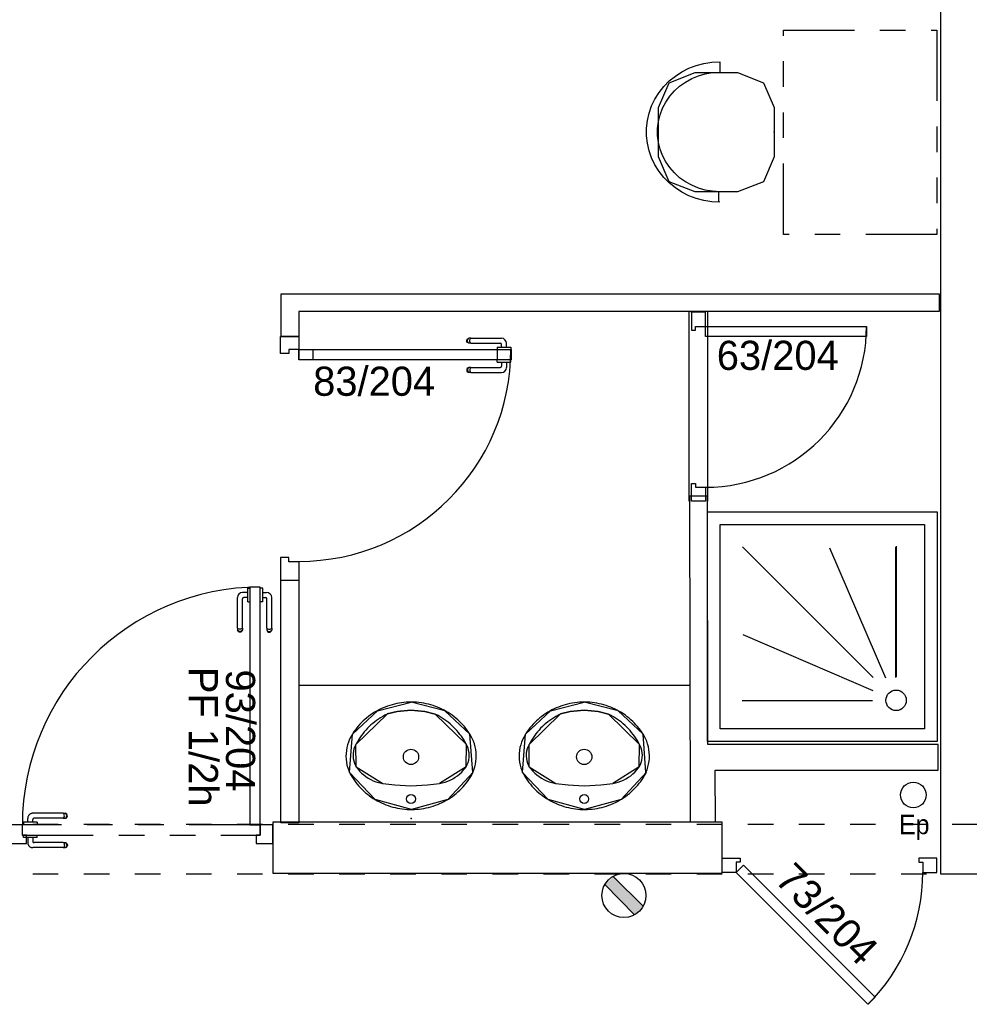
# Model space of a CAD drawing. Header units: millimetres. Extents: x -15 to 127, y -65 to 67.
# Tile 303 of 476: x 36.32 to 40.04, y 29.93 to 33.79. Entities that reach past the tile are written whole.
import ezdxf

# ---------------------------------------------------------------- set-up
doc = ezdxf.new("R2010")
doc.units = ezdxf.units.MM
doc.header["$MEASUREMENT"] = 0
doc.linetypes.add('PC_DASH_1', pattern=[0.638889, 0.277778, -0.083333, 0.055556, -0.083333, 0.055556, -0.083333])
doc.linetypes.add('PC_DASH_2', pattern=[0.125, 0.055556, -0.069444])
doc.layers.add('Cfa', color=1, linetype='Continuous')
doc.layers.add('structure rdc', color=7, linetype='Continuous')
doc.styles.get("Standard").update_dxf_attribs({"font": 'BKANT.TTF'})

# ---------------------------------------------------------------- blocks, each defined once
blk = doc.blocks.new('BDR')
for p, q in [((-0.217, 0.129), (0.124, 0.469)), ((-0.123, 0.033), (0.222, 0.37))]:
    blk.add_line(p, q)
blk.add_circle((0.002, 0.25), 0.251)
blk.add_solid([(-0.219, 0.137), (0.124, 0.469), (-0.123, 0.033), (0.222, 0.37)])
blk = doc.blocks.new('PD_8966')
at = {"layer": 'structure rdc', "color": 0}
for p, q in [((37.2821, -14.7428), (37.282, -14.7428)), ((37.2919, -14.7428), (37.2821, -14.7428)), ((37.292, -14.7428), (37.2919, -14.7428)), ((37.292, -14.7445), (37.292, -14.7428)), ((37.292, -14.7492), (37.292, -14.7445)), ((37.292, -14.7564), (37.292, -14.7492)), ((37.292, -14.7652), (37.292, -14.7564)), ((37.292, -14.76), (37.3072, -14.76)), ((37.292, -14.7746), (37.292, -14.7652)), ((37.2821, -14.7969), (37.282, -14.7969)), ((37.2919, -14.7969), (37.2821, -14.7969)), ((37.292, -14.7969), (37.2919, -14.7969)), ((37.292, -14.7834), (37.292, -14.7746)), ((37.292, -14.7797), (37.3025, -14.7797)), ((37.292, -14.7906), (37.292, -14.7834)), ((37.292, -14.7953), (37.292, -14.7906)), ((37.292, -14.7969), (37.292, -14.7953)), ((37.3075, -14.899), (37.3075, -14.7847)), ((37.3272, -14.899), (37.3272, -14.78)), ((37.3075, -14.899), (37.3075, -14.9052)), ((37.3075, -14.9052), (37.3075, -14.9074)), ((37.3075, -14.9074), (37.3087, -14.9106)), ((37.3087, -14.9007), (37.3109, -14.9021)), ((37.3087, -14.9081), (37.3109, -14.9105)), ((37.3087, -14.9106), (37.3109, -14.9133)), ((37.3109, -14.9021), (37.3139, -14.903)), ((37.3109, -14.9105), (37.3139, -14.9121)), ((37.3109, -14.9133), (37.3139, -14.915)), ((37.3139, -14.903), (37.3173, -14.9033)), ((37.3139, -14.9121), (37.3173, -14.9126)), ((37.3139, -14.915), (37.3173, -14.9156)), ((37.3173, -14.9033), (37.3208, -14.903)), ((37.3173, -14.9126), (37.3208, -14.9121)), ((37.3173, -14.9156), (37.3208, -14.915)), ((37.3208, -14.903), (37.3238, -14.9021)), ((37.3208, -14.9121), (37.3238, -14.9105)), ((37.3208, -14.915), (37.3238, -14.9133)), ((37.3238, -14.9021), (37.326, -14.9007)), ((37.3238, -14.9105), (37.326, -14.9081)), ((37.3238, -14.9133), (37.326, -14.9106)), ((37.326, -14.9106), (37.3272, -14.9074)), ((37.3272, -14.899), (37.3272, -14.9052)), ((37.3272, -14.9052), (37.3272, -14.9074))]:
    blk.add_line(p, q, dxfattribs=at)
for centre, radius in [((37.3072, -14.78), 0.02), ((37.3025, -14.7847), 0.00501)]:
    blk.add_arc(centre, radius, 0, 90, dxfattribs=at)
blk = doc.blocks.new('PD_8967')
at = {"layer": 'structure rdc', "color": 0}
for p, q in [((37.2329, -14.76), (37.2126, -14.76)), ((37.2329, -14.7445), (37.2329, -14.7428)), ((37.2329, -14.7428), (37.233, -14.7428)), ((37.2329, -14.7492), (37.2329, -14.7445)), ((37.2329, -14.7564), (37.2329, -14.7492)), ((37.2329, -14.7652), (37.2329, -14.7564)), ((37.2329, -14.7746), (37.2329, -14.7652)), ((37.233, -14.7428), (37.2428, -14.7428)), ((37.2428, -14.7428), (37.2429, -14.7428)), ((37.1926, -14.899), (37.1926, -14.78)), ((37.2123, -14.899), (37.2123, -14.7847)), ((37.2329, -14.7797), (37.2173, -14.7797)), ((37.2329, -14.7834), (37.2329, -14.7746)), ((37.2329, -14.7906), (37.2329, -14.7834)), ((37.2329, -14.7953), (37.2329, -14.7906)), ((37.2329, -14.7969), (37.2329, -14.7953)), ((37.2329, -14.7969), (37.233, -14.7969)), ((37.233, -14.7969), (37.2428, -14.7969)), ((37.2428, -14.7969), (37.2429, -14.7969)), ((37.1926, -14.899), (37.1926, -14.9052)), ((37.1926, -14.9052), (37.1926, -14.9074)), ((37.1937, -14.9106), (37.1926, -14.9074)), ((37.196, -14.9021), (37.1937, -14.9007)), ((37.196, -14.9105), (37.1937, -14.9081)), ((37.196, -14.9133), (37.1937, -14.9106)), ((37.199, -14.903), (37.196, -14.9021)), ((37.199, -14.9121), (37.196, -14.9105)), ((37.199, -14.915), (37.196, -14.9133)), ((37.2024, -14.9033), (37.199, -14.903)), ((37.2024, -14.9126), (37.199, -14.9121)), ((37.2024, -14.9156), (37.199, -14.915)), ((37.2058, -14.903), (37.2024, -14.9033)), ((37.2058, -14.9121), (37.2024, -14.9126)), ((37.2058, -14.915), (37.2024, -14.9156)), ((37.2089, -14.9021), (37.2058, -14.903)), ((37.2089, -14.9105), (37.2058, -14.9121)), ((37.2089, -14.9133), (37.2058, -14.915)), ((37.2111, -14.9007), (37.2089, -14.9021)), ((37.2111, -14.9081), (37.2089, -14.9105)), ((37.2111, -14.9106), (37.2089, -14.9133)), ((37.2123, -14.9074), (37.2111, -14.9106)), ((37.2123, -14.899), (37.2123, -14.9052)), ((37.2123, -14.9052), (37.2123, -14.9074))]:
    blk.add_line(p, q, dxfattribs=at)
for centre, radius in [((37.2126, -14.78), 0.02), ((37.2173, -14.7847), 0.00501)]:
    blk.add_arc(centre, radius, 90, 180, dxfattribs=at)
blk = doc.blocks.new('PD_8965')
at = {"layer": 'structure rdc'}
for name in ['PD_8967', 'PD_8966']:
    blk.add_blockref(name, (0, 0), dxfattribs=at)
blk = doc.blocks.new('PD_8970')
at = {"layer": 'structure rdc', "color": 0, "linetype": 'PC_DASH_1'}
for p, q in [((36.3717, -15.6597), (36.3717, -15.6445)), ((36.3914, -15.6597), (36.3914, -15.6492)), ((36.5107, -15.6245), (36.3917, -15.6245)), ((36.5107, -15.6442), (36.3964, -15.6442)), ((36.5107, -15.6245), (36.5169, -15.6245)), ((36.5107, -15.6442), (36.5169, -15.6442)), ((36.5138, -15.6279), (36.5124, -15.6257)), ((36.5124, -15.643), (36.5138, -15.6408)), ((36.5147, -15.6309), (36.5138, -15.6279)), ((36.5138, -15.6408), (36.5147, -15.6378)), ((36.515, -15.6343), (36.5147, -15.6309)), ((36.5147, -15.6378), (36.515, -15.6343)), ((36.5169, -15.6245), (36.5191, -15.6245)), ((36.5169, -15.6442), (36.5191, -15.6442)), ((36.5223, -15.6257), (36.5191, -15.6245)), ((36.5191, -15.6442), (36.5223, -15.643)), ((36.5222, -15.6279), (36.5198, -15.6257)), ((36.5198, -15.643), (36.5222, -15.6408)), ((36.5238, -15.6309), (36.5222, -15.6279)), ((36.5222, -15.6408), (36.5238, -15.6378)), ((36.525, -15.6279), (36.5223, -15.6257)), ((36.5223, -15.643), (36.525, -15.6408)), ((36.5243, -15.6343), (36.5238, -15.6309)), ((36.5238, -15.6378), (36.5243, -15.6343)), ((36.5267, -15.6309), (36.525, -15.6279)), ((36.525, -15.6408), (36.5267, -15.6378)), ((36.5273, -15.6343), (36.5267, -15.6309)), ((36.5267, -15.6378), (36.5273, -15.6343)), ((36.3562, -15.6597), (36.3545, -15.6597)), ((36.3545, -15.6597), (36.3545, -15.6598)), ((36.3545, -15.6598), (36.3545, -15.6696)), ((36.3545, -15.6696), (36.3545, -15.6697)), ((36.3609, -15.6597), (36.3562, -15.6597)), ((36.3681, -15.6597), (36.3609, -15.6597)), ((36.3769, -15.6597), (36.3681, -15.6597)), ((36.3863, -15.6597), (36.3769, -15.6597)), ((36.3951, -15.6597), (36.3863, -15.6597)), ((36.4023, -15.6597), (36.3951, -15.6597)), ((36.407, -15.6597), (36.4023, -15.6597)), ((36.4086, -15.6597), (36.407, -15.6597)), ((36.4086, -15.6597), (36.4086, -15.6598)), ((36.4086, -15.6598), (36.4086, -15.6696)), ((36.4086, -15.6696), (36.4086, -15.6697))]:
    blk.add_line(p, q, dxfattribs=at)
for centre, radius in [((36.3917, -15.6445), 0.02), ((36.3964, -15.6492), 0.00501)]:
    blk.add_arc(centre, radius, 90, 180, dxfattribs=at)
blk = doc.blocks.new('PD_8971')
at = {"layer": 'structure rdc', "color": 0, "linetype": 'PC_DASH_1'}
for p, q in [((36.3545, -15.7089), (36.3545, -15.7088)), ((36.3545, -15.7187), (36.3545, -15.7089)), ((36.3545, -15.7188), (36.3545, -15.7187)), ((36.3562, -15.7188), (36.3545, -15.7188)), ((36.3609, -15.7188), (36.3562, -15.7188)), ((36.3681, -15.7188), (36.3609, -15.7188)), ((36.3769, -15.7188), (36.3681, -15.7188)), ((36.3717, -15.7188), (36.3717, -15.7391)), ((36.3863, -15.7188), (36.3769, -15.7188)), ((36.3951, -15.7188), (36.3863, -15.7188)), ((36.3914, -15.7188), (36.3914, -15.7344)), ((36.4023, -15.7188), (36.3951, -15.7188)), ((36.407, -15.7188), (36.4023, -15.7188)), ((36.4086, -15.7188), (36.407, -15.7188)), ((36.4086, -15.7089), (36.4086, -15.7088)), ((36.4086, -15.7187), (36.4086, -15.7089)), ((36.4086, -15.7188), (36.4086, -15.7187)), ((36.5107, -15.7591), (36.3917, -15.7591)), ((36.5107, -15.7394), (36.3964, -15.7394)), ((36.5107, -15.7394), (36.5169, -15.7394)), ((36.5107, -15.7591), (36.5169, -15.7591)), ((36.5124, -15.7406), (36.5138, -15.7428)), ((36.5138, -15.7557), (36.5124, -15.7579)), ((36.5138, -15.7428), (36.5147, -15.7458)), ((36.5147, -15.7527), (36.5138, -15.7557)), ((36.5147, -15.7458), (36.515, -15.7493)), ((36.515, -15.7493), (36.5147, -15.7527)), ((36.5169, -15.7394), (36.5191, -15.7394)), ((36.5169, -15.7591), (36.5191, -15.7591)), ((36.5191, -15.7394), (36.5223, -15.7406)), ((36.5223, -15.7579), (36.5191, -15.7591)), ((36.5198, -15.7406), (36.5222, -15.7428)), ((36.5222, -15.7557), (36.5198, -15.7579)), ((36.5222, -15.7428), (36.5238, -15.7458)), ((36.5238, -15.7527), (36.5222, -15.7557)), ((36.5223, -15.7406), (36.525, -15.7428)), ((36.525, -15.7557), (36.5223, -15.7579)), ((36.5238, -15.7458), (36.5243, -15.7493)), ((36.5243, -15.7493), (36.5238, -15.7527)), ((36.525, -15.7428), (36.5267, -15.7458)), ((36.5267, -15.7527), (36.525, -15.7557)), ((36.5267, -15.7458), (36.5273, -15.7493)), ((36.5273, -15.7493), (36.5267, -15.7527))]:
    blk.add_line(p, q, dxfattribs=at)
for centre, radius in [((36.3917, -15.7391), 0.02), ((36.3964, -15.7344), 0.00501)]:
    blk.add_arc(centre, radius, 180, 270, dxfattribs=at)
blk = doc.blocks.new('PD_8969')
at = {"layer": 'structure rdc'}
for name in ['PD_8970', 'PD_8971']:
    blk.add_blockref(name, (0, 0), dxfattribs=at)
blk = doc.blocks.new('PD_8968')
at = {"layer": 'structure rdc', "color": 0, "linetype": 'PC_DASH_1'}
blk.add_lwpolyline([(36.3505, -15.6697), (36.3505, -15.7098), (37.2818, -15.7098), (37.2818, -15.6697), (36.3505, -15.6697)], dxfattribs=at)
at = {"layer": 'structure rdc'}
blk.add_blockref('PD_8969', (0, 0), dxfattribs=at)
blk = doc.blocks.new('PD_9088')
at = {"layer": 'structure rdc', "color": 0}
for points in [[(38.551, -15.1891), (38.5416, -15.1893), (38.5322, -15.1898), (38.5228, -15.1906), (38.5134, -15.1917), (38.5041, -15.1932), (38.4948, -15.1949), (38.4856, -15.197), (38.4765, -15.1994), (38.4675, -15.2021), (38.4586, -15.2051), (38.4498, -15.2083), (38.4411, -15.2119), (38.4326, -15.2158), (38.4242, -15.22), (38.416, -15.2244), (38.4079, -15.2291), (38.4, -15.2341), (38.3923, -15.2394), (38.3847, -15.2449), (38.3774, -15.2506), (38.3703, -15.2566), (38.3634, -15.2629), (38.3568, -15.2693), (38.3504, -15.276), (38.3442, -15.2829), (38.3383, -15.29), (38.3326, -15.2973), (38.3272, -15.3048), (38.3221, -15.3125), (38.3208, -15.3145), (38.315, -15.3245), (38.3099, -15.3348), (38.3056, -15.3455), (38.302, -15.3564), (38.2992, -15.3675), (38.2973, -15.3787), (38.2962, -15.3901), (38.2959, -15.4015), (38.2964, -15.413), (38.2977, -15.4243), (38.2999, -15.4356), (38.3028, -15.4466), (38.3066, -15.4575), (38.3096, -15.4648), (38.314, -15.4729), (38.3186, -15.4808), (38.3236, -15.4886), (38.3288, -15.4962), (38.3343, -15.5036), (38.34, -15.5109), (38.346, -15.5179), (38.3523, -15.5248), (38.3588, -15.5314), (38.3655, -15.5378), (38.3725, -15.5439), (38.3797, -15.5499), (38.3871, -15.5555), (38.3947, -15.561), (38.4025, -15.5661), (38.4104, -15.5711), (38.4186, -15.5757), (38.4269, -15.58), (38.4353, -15.5841), (38.4439, -15.5879), (38.4526, -15.5914), (38.4615, -15.5946), (38.4704, -15.5975), (38.4795, -15.6001), (38.4886, -15.6024), (38.4978, -15.6043), (38.5071, -15.606), (38.5165, -15.6073), (38.5259, -15.6084), (38.5353, -15.6091), (38.5447, -15.6095), (38.5542, -15.6096), (38.5636, -15.6093), (38.573, -15.6088), (38.5824, -15.6079), (38.5918, -15.6067), (38.6011, -15.6052), (38.6103, -15.6033), (38.6195, -15.6012), (38.6286, -15.5988), (38.6376, -15.596), (38.6465, -15.593), (38.6553, -15.5896), (38.664, -15.586), (38.6725, -15.582), (38.6809, -15.5778), (38.6891, -15.5733), (38.6971, -15.5686), (38.705, -15.5635), (38.7127, -15.5582), (38.7202, -15.5527), (38.7275, -15.5468), (38.7346, -15.5408), (38.7414, -15.5345), (38.748, -15.528), (38.7544, -15.5213), (38.7605, -15.5143), (38.7664, -15.5072), (38.772, -15.4998), (38.7774, -15.4923), (38.7824, -15.4846), (38.7872, -15.4767), (38.7917, -15.4687), (38.7943, -15.4639), (38.7924, -15.4648), (38.7967, -15.4541), (38.8002, -15.4432), (38.8029, -15.4321), (38.8048, -15.4208), (38.8059, -15.4094), (38.8062, -15.398), (38.8056, -15.3866), (38.8042, -15.3752), (38.802, -15.364), (38.799, -15.3529), (38.7952, -15.3421), (38.7906, -15.3316), (38.7853, -15.3214), (38.7813, -15.3145), (38.7762, -15.3068), (38.7709, -15.2993), (38.7653, -15.292), (38.7594, -15.2848), (38.7533, -15.2778), (38.747, -15.2711), (38.7404, -15.2646), (38.7336, -15.2583), (38.7265, -15.2522), (38.7193, -15.2464), (38.7118, -15.2408), (38.7041, -15.2355), (38.6963, -15.2304), (38.6882, -15.2256), (38.68, -15.2211), (38.6717, -15.2169), (38.6632, -15.2129), (38.6545, -15.2093), (38.6458, -15.2059), (38.6369, -15.2028), (38.6279, -15.2001), (38.6188, -15.1976), (38.6097, -15.1954), (38.6004, -15.1936), (38.5911, -15.1921), (38.5818, -15.1908), (38.5724, -15.1899), (38.563, -15.1894), (38.5535, -15.1891), (38.551, -15.1891)], [(38.3208, -15.3145), (38.419, -15.2228), (38.551, -15.1891)], [(38.7812, -15.3145), (38.6831, -15.2228), (38.551, -15.1891)], [(38.3096, -15.4648), (38.3208, -15.3145)], [(38.7924, -15.4648), (38.7813, -15.3145)], [(38.7943, -15.4639), (38.6947, -15.57), (38.5522, -15.6096), (38.4096, -15.5706), (38.3096, -15.4648)]]:
    blk.add_lwpolyline(points, dxfattribs=at)
blk = doc.blocks.new('PD_9089')
at = {"layer": 'structure rdc', "color": 0}
for points in [[(38.7673, -15.355), (38.7629, -15.3468), (38.7581, -15.3387), (38.7531, -15.3308), (38.7478, -15.323), (38.7422, -15.3154), (38.7364, -15.3081), (38.7303, -15.3009), (38.7239, -15.2939), (38.7173, -15.2872), (38.7104, -15.2807), (38.7033, -15.2744), (38.696, -15.2683), (38.6885, -15.2625), (38.6808, -15.257), (38.6729, -15.2517), (38.6648, -15.2467), (38.6565, -15.242), (38.648, -15.2376), (38.6454, -15.2363), (38.6053, -15.226), (38.5506, -15.221), (38.496, -15.2262), (38.4575, -15.2354), (38.4566, -15.2363), (38.4481, -15.2407), (38.4398, -15.2453), (38.4316, -15.2502), (38.4236, -15.2554), (38.4158, -15.2608), (38.4083, -15.2666), (38.4009, -15.2725), (38.3937, -15.2787), (38.3868, -15.2852), (38.3801, -15.2918), (38.3737, -15.2987), (38.3675, -15.3059), (38.3616, -15.3132), (38.3559, -15.3207), (38.3505, -15.3284), (38.3454, -15.3363), (38.3406, -15.3443), (38.3361, -15.3525), (38.3347, -15.355), (38.3306, -15.3635), (38.3273, -15.3724), (38.3251, -15.3816), (38.3238, -15.391), (38.3236, -15.4004), (38.3244, -15.4098), (38.3262, -15.419), (38.329, -15.4281), (38.3327, -15.4368), (38.3357, -15.4423), (38.3422, -15.451), (38.3494, -15.4592), (38.3571, -15.467), (38.3654, -15.4742), (38.3741, -15.4808), (38.3834, -15.4869), (38.393, -15.4922), (38.403, -15.497), (38.4134, -15.501), (38.4239, -15.5043), (38.4347, -15.507), (38.4399, -15.5079), (38.4875, -15.5131), (38.5506, -15.5169), (38.6154, -15.5128), (38.6622, -15.5079), (38.6731, -15.5057), (38.6838, -15.5027), (38.6942, -15.4989), (38.7044, -15.4945), (38.7142, -15.4895), (38.7236, -15.4837), (38.7326, -15.4774), (38.7411, -15.4704), (38.7491, -15.4629), (38.7566, -15.4549), (38.7634, -15.4464), (38.7664, -15.4423), (38.7707, -15.4338), (38.7742, -15.425), (38.7766, -15.4159), (38.7781, -15.4066), (38.7785, -15.3971), (38.7779, -15.3877), (38.7763, -15.3784), (38.7737, -15.3693), (38.7701, -15.3606), (38.7673, -15.355)], [(38.4575, -15.2354), (38.496, -15.2262), (38.5506, -15.221), (38.6053, -15.226), (38.6454, -15.2363)], [(38.3347, -15.355), (38.4566, -15.2363)], [(38.7673, -15.355), (38.6454, -15.2363)], [(38.3357, -15.4423), (38.3347, -15.355)], [(38.7664, -15.4423), (38.7673, -15.355)], [(38.3357, -15.4423), (38.4399, -15.5079)], [(38.7664, -15.4423), (38.6622, -15.5079)], [(38.4399, -15.5079), (38.4875, -15.5131), (38.5506, -15.5169), (38.6154, -15.5128), (38.6622, -15.5079)]]:
    blk.add_lwpolyline(points, dxfattribs=at)
blk = doc.blocks.new('PD_9087')
at = {"layer": 'structure rdc', "color": 0}
for points in [[(38.4575, -15.2354), (38.496, -15.2262), (38.5506, -15.221), (38.6053, -15.226), (38.6454, -15.2363)], [(38.3347, -15.355), (38.4566, -15.2363)], [(38.7673, -15.355), (38.6454, -15.2363)], [(38.3357, -15.4423), (38.3347, -15.355)], [(38.7664, -15.4423), (38.7673, -15.355)], [(38.3357, -15.4423), (38.4399, -15.5079)], [(38.7664, -15.4423), (38.6622, -15.5079)], [(38.4399, -15.5079), (38.4875, -15.5131), (38.5506, -15.5169), (38.6154, -15.5128), (38.6622, -15.5079)]]:
    blk.add_lwpolyline(points, dxfattribs=at)
for centre, radius in [((38.5505, -15.4037), 0.03), ((38.5505, -15.5685), 0.0175)]:
    blk.add_circle(centre, radius, dxfattribs=at)
at = {"layer": 'structure rdc'}
for name in ['PD_9088', 'PD_9089']:
    blk.add_blockref(name, (0, 0), dxfattribs=at)
blk = doc.blocks.new('PD_9091')
at = {"layer": 'structure rdc', "color": 0}
for points in [[(37.8729, -15.1891), (37.8635, -15.1893), (37.8541, -15.1898), (37.8447, -15.1906), (37.8353, -15.1917), (37.826, -15.1932), (37.8167, -15.1949), (37.8075, -15.197), (37.7984, -15.1994), (37.7894, -15.2021), (37.7805, -15.2051), (37.7717, -15.2083), (37.763, -15.2119), (37.7545, -15.2158), (37.7461, -15.22), (37.7379, -15.2244), (37.7298, -15.2291), (37.7219, -15.2341), (37.7142, -15.2394), (37.7066, -15.2449), (37.6993, -15.2506), (37.6922, -15.2566), (37.6853, -15.2629), (37.6787, -15.2693), (37.6723, -15.276), (37.6661, -15.2829), (37.6602, -15.29), (37.6545, -15.2973), (37.6491, -15.3048), (37.644, -15.3125), (37.6427, -15.3145), (37.6369, -15.3245), (37.6318, -15.3348), (37.6274, -15.3455), (37.6239, -15.3564), (37.6211, -15.3675), (37.6192, -15.3787), (37.6181, -15.3901), (37.6178, -15.4015), (37.6183, -15.413), (37.6196, -15.4243), (37.6218, -15.4356), (37.6247, -15.4466), (37.6285, -15.4575), (37.6315, -15.4648), (37.6359, -15.4729), (37.6405, -15.4808), (37.6455, -15.4886), (37.6507, -15.4962), (37.6562, -15.5036), (37.6619, -15.5109), (37.6679, -15.5179), (37.6742, -15.5248), (37.6807, -15.5314), (37.6874, -15.5378), (37.6944, -15.5439), (37.7016, -15.5499), (37.709, -15.5555), (37.7166, -15.561), (37.7243, -15.5661), (37.7323, -15.5711), (37.7404, -15.5757), (37.7487, -15.58), (37.7572, -15.5841), (37.7658, -15.5879), (37.7745, -15.5914), (37.7834, -15.5946), (37.7923, -15.5975), (37.8014, -15.6001), (37.8105, -15.6024), (37.8197, -15.6043), (37.829, -15.606), (37.8384, -15.6073), (37.8478, -15.6084), (37.8572, -15.6091), (37.8666, -15.6095), (37.876, -15.6096), (37.8855, -15.6093), (37.8949, -15.6088), (37.9043, -15.6079), (37.9137, -15.6067), (37.923, -15.6052), (37.9322, -15.6033), (37.9414, -15.6012), (37.9505, -15.5988), (37.9595, -15.596), (37.9684, -15.593), (37.9772, -15.5896), (37.9859, -15.586), (37.9944, -15.582), (38.0028, -15.5778), (38.011, -15.5733), (38.019, -15.5686), (38.0269, -15.5635), (38.0346, -15.5582), (38.0421, -15.5527), (38.0494, -15.5468), (38.0564, -15.5408), (38.0633, -15.5345), (38.0699, -15.528), (38.0763, -15.5213), (38.0824, -15.5143), (38.0883, -15.5072), (38.0939, -15.4998), (38.0993, -15.4923), (38.1043, -15.4846), (38.1091, -15.4767), (38.1136, -15.4687), (38.1162, -15.4639), (38.1143, -15.4648), (38.1186, -15.4541), (38.1221, -15.4432), (38.1248, -15.4321), (38.1267, -15.4208), (38.1278, -15.4094), (38.1281, -15.398), (38.1275, -15.3866), (38.1261, -15.3752), (38.1239, -15.364), (38.1209, -15.3529), (38.1171, -15.3421), (38.1125, -15.3316), (38.1072, -15.3214), (38.1031, -15.3145), (38.0981, -15.3068), (38.0928, -15.2993), (38.0872, -15.292), (38.0813, -15.2848), (38.0752, -15.2778), (38.0689, -15.2711), (38.0623, -15.2646), (38.0555, -15.2583), (38.0484, -15.2522), (38.0412, -15.2464), (38.0337, -15.2408), (38.026, -15.2355), (38.0182, -15.2304), (38.0101, -15.2256), (38.0019, -15.2211), (37.9936, -15.2169), (37.9851, -15.2129), (37.9764, -15.2093), (37.9677, -15.2059), (37.9588, -15.2028), (37.9498, -15.2001), (37.9407, -15.1976), (37.9316, -15.1954), (37.9223, -15.1936), (37.913, -15.1921), (37.9037, -15.1908), (37.8943, -15.1899), (37.8849, -15.1894), (37.8754, -15.1891), (37.8729, -15.1891)], [(37.6427, -15.3145), (37.7409, -15.2228), (37.8729, -15.1891)], [(38.1031, -15.3145), (38.005, -15.2228), (37.8729, -15.1891)], [(37.6315, -15.4648), (37.6427, -15.3145)], [(38.1143, -15.4648), (38.1031, -15.3145)], [(38.1162, -15.4639), (38.0166, -15.57), (37.8741, -15.6096), (37.7315, -15.5706), (37.6315, -15.4648)]]:
    blk.add_lwpolyline(points, dxfattribs=at)
blk = doc.blocks.new('PD_9092')
at = {"layer": 'structure rdc', "color": 0}
for points in [[(38.0892, -15.355), (38.0848, -15.3468), (38.08, -15.3387), (38.075, -15.3308), (38.0697, -15.323), (38.0641, -15.3154), (38.0583, -15.3081), (38.0522, -15.3009), (38.0458, -15.2939), (38.0392, -15.2872), (38.0323, -15.2807), (38.0252, -15.2744), (38.0179, -15.2683), (38.0104, -15.2625), (38.0027, -15.257), (37.9948, -15.2517), (37.9867, -15.2467), (37.9784, -15.242), (37.9699, -15.2376), (37.9673, -15.2363), (37.9272, -15.226), (37.8724, -15.221), (37.8179, -15.2262), (37.7794, -15.2354), (37.7785, -15.2363), (37.77, -15.2407), (37.7617, -15.2453), (37.7535, -15.2502), (37.7455, -15.2554), (37.7377, -15.2608), (37.7302, -15.2666), (37.7228, -15.2725), (37.7156, -15.2787), (37.7087, -15.2852), (37.702, -15.2918), (37.6956, -15.2987), (37.6894, -15.3059), (37.6835, -15.3132), (37.6778, -15.3207), (37.6724, -15.3284), (37.6673, -15.3363), (37.6625, -15.3443), (37.6579, -15.3525), (37.6566, -15.355), (37.6525, -15.3635), (37.6492, -15.3724), (37.647, -15.3816), (37.6457, -15.391), (37.6455, -15.4004), (37.6463, -15.4098), (37.6481, -15.419), (37.6509, -15.4281), (37.6546, -15.4368), (37.6576, -15.4423), (37.6641, -15.451), (37.6713, -15.4592), (37.679, -15.467), (37.6873, -15.4742), (37.696, -15.4808), (37.7053, -15.4869), (37.7149, -15.4922), (37.7249, -15.497), (37.7352, -15.501), (37.7458, -15.5043), (37.7566, -15.507), (37.7618, -15.5079), (37.8094, -15.5131), (37.8724, -15.5169), (37.9373, -15.5128), (37.9841, -15.5079), (37.995, -15.5057), (38.0057, -15.5027), (38.0161, -15.4989), (38.0263, -15.4945), (38.0361, -15.4895), (38.0455, -15.4837), (38.0545, -15.4774), (38.063, -15.4704), (38.071, -15.4629), (38.0785, -15.4549), (38.0853, -15.4464), (38.0883, -15.4423), (38.0926, -15.4338), (38.096, -15.425), (38.0985, -15.4159), (38.0999, -15.4066), (38.1004, -15.3971), (38.0998, -15.3877), (38.0982, -15.3784), (38.0956, -15.3693), (38.092, -15.3606), (38.0892, -15.355)], [(37.7794, -15.2354), (37.8179, -15.2262), (37.8724, -15.221), (37.9272, -15.226), (37.9673, -15.2363)], [(37.6566, -15.355), (37.7785, -15.2363)], [(38.0892, -15.355), (37.9673, -15.2363)], [(37.6576, -15.4423), (37.6566, -15.355)], [(38.0883, -15.4423), (38.0892, -15.355)], [(37.6576, -15.4423), (37.7618, -15.5079)], [(38.0883, -15.4423), (37.9841, -15.5079)], [(37.7618, -15.5079), (37.8094, -15.5131), (37.8724, -15.5169), (37.9373, -15.5128), (37.9841, -15.5079)]]:
    blk.add_lwpolyline(points, dxfattribs=at)
blk = doc.blocks.new('PD_9090')
at = {"layer": 'structure rdc', "color": 0}
for points in [[(37.7794, -15.2354), (37.8179, -15.2262), (37.8724, -15.221), (37.9272, -15.226), (37.9673, -15.2363)], [(37.6566, -15.355), (37.7785, -15.2363)], [(38.0892, -15.355), (37.9673, -15.2363)], [(37.6576, -15.4423), (37.6566, -15.355)], [(38.0883, -15.4423), (38.0892, -15.355)], [(37.6576, -15.4423), (37.7618, -15.5079)], [(38.0883, -15.4423), (37.9841, -15.5079)], [(37.7618, -15.5079), (37.8094, -15.5131), (37.8724, -15.5169), (37.9373, -15.5128), (37.9841, -15.5079)]]:
    blk.add_lwpolyline(points, dxfattribs=at)
for centre, radius in [((37.8724, -15.4037), 0.03), ((37.8724, -15.5685), 0.0175)]:
    blk.add_circle(centre, radius, dxfattribs=at)
at = {"layer": 'structure rdc'}
for name in ['PD_9091', 'PD_9092']:
    blk.add_blockref(name, (0, 0), dxfattribs=at)
blk = doc.blocks.new('PD_9097')
at = {"layer": 'structure rdc', "color": 0}
for points in [[(39.0261, -13.6627), (38.9711, -13.6627), (38.9711, -13.7327), (38.9861, -13.7327), (38.9861, -13.7177), (39.0261, -13.7177), (39.0261, -13.6627)], [(39.6561, -13.7177), (39.6561, -13.7577), (39.0261, -13.7577), (39.0261, -13.7177), (39.6561, -13.7177)], [(39.0261, -14.4027), (38.9711, -14.4027), (38.9711, -14.3327), (38.9861, -14.3327), (38.9861, -14.3477), (39.0261, -14.3477), (39.0261, -14.4027)]]:
    blk.add_lwpolyline(points, dxfattribs=at)
blk.add_arc((39.0261, -13.7177), 0.63, 270, 0, dxfattribs=at)
blk = doc.blocks.new('PD_12148')
at = {"layer": 'structure rdc', "color": 0}
for p, q in [((38.0956, -13.7653), (38.0989, -13.7641)), ((38.1011, -13.7641), (38.0989, -13.7641)), ((38.1072, -13.7641), (38.1011, -13.7641)), ((38.1072, -13.7641), (38.2262, -13.7641)), ((38.0906, -13.774), (38.0912, -13.7706)), ((38.0912, -13.7774), (38.0906, -13.774)), ((38.0912, -13.7706), (38.0929, -13.7676)), ((38.0929, -13.7804), (38.0912, -13.7774)), ((38.0929, -13.7676), (38.0956, -13.7653)), ((38.0956, -13.7827), (38.0929, -13.7804)), ((38.0936, -13.774), (38.0942, -13.7706)), ((38.0942, -13.7774), (38.0936, -13.774)), ((38.0942, -13.7706), (38.0957, -13.7676)), ((38.0957, -13.7804), (38.0942, -13.7774)), ((38.0989, -13.7839), (38.0956, -13.7827)), ((38.0957, -13.7676), (38.0981, -13.7653)), ((38.0981, -13.7827), (38.0957, -13.7804)), ((38.1011, -13.7839), (38.0989, -13.7839)), ((38.1072, -13.7839), (38.1011, -13.7839)), ((38.1029, -13.774), (38.1033, -13.7706)), ((38.1033, -13.7774), (38.1029, -13.774)), ((38.1033, -13.7706), (38.1042, -13.7676)), ((38.1042, -13.7804), (38.1033, -13.7774)), ((38.1042, -13.7676), (38.1055, -13.7653)), ((38.1055, -13.7827), (38.1042, -13.7804)), ((38.1072, -13.7839), (38.2215, -13.7839)), ((38.2093, -13.7994), (38.211, -13.7994)), ((38.2093, -13.7994), (38.2093, -13.7995)), ((38.2093, -13.7995), (38.2093, -13.8093)), ((38.211, -13.7994), (38.2157, -13.7994)), ((38.2157, -13.7994), (38.2229, -13.7994)), ((38.2229, -13.7994), (38.2317, -13.7994)), ((38.2265, -13.7994), (38.2265, -13.7889)), ((38.2317, -13.7994), (38.2411, -13.7994)), ((38.2411, -13.7994), (38.2499, -13.7994)), ((38.2462, -13.7994), (38.2462, -13.7842)), ((38.2499, -13.7994), (38.2571, -13.7994)), ((38.2571, -13.7994), (38.2618, -13.7994)), ((38.2618, -13.7994), (38.2634, -13.7994)), ((38.2634, -13.7994), (38.2634, -13.7995)), ((38.2634, -13.7995), (38.2634, -13.8093)), ((38.2093, -13.8093), (38.2093, -13.8094)), ((38.2634, -13.8093), (38.2634, -13.8094))]:
    blk.add_line(p, q, dxfattribs=at)
for centre, radius in [((38.2262, -13.7842), 0.02), ((38.2215, -13.7889), 0.00501)]:
    blk.add_arc(centre, radius, 0, 90, dxfattribs=at)
blk = doc.blocks.new('PD_12149')
at = {"layer": 'structure rdc', "color": 0}
for p, q in [((38.0989, -13.8791), (38.0956, -13.8803)), ((38.1011, -13.8791), (38.0989, -13.8791)), ((38.1072, -13.8791), (38.1011, -13.8791)), ((38.1072, -13.8791), (38.2215, -13.8791)), ((38.2093, -13.8485), (38.2093, -13.8484)), ((38.2093, -13.8583), (38.2093, -13.8485)), ((38.2093, -13.8584), (38.2093, -13.8583)), ((38.2093, -13.8584), (38.211, -13.8584)), ((38.211, -13.8584), (38.2157, -13.8584)), ((38.2157, -13.8584), (38.2229, -13.8584)), ((38.2229, -13.8584), (38.2317, -13.8584)), ((38.2265, -13.8584), (38.2265, -13.8741)), ((38.2317, -13.8584), (38.2411, -13.8584)), ((38.2411, -13.8584), (38.2499, -13.8584)), ((38.2462, -13.8584), (38.2462, -13.8788)), ((38.2499, -13.8584), (38.2571, -13.8584)), ((38.2571, -13.8584), (38.2618, -13.8584)), ((38.2618, -13.8584), (38.2634, -13.8584)), ((38.2634, -13.8485), (38.2634, -13.8484)), ((38.2634, -13.8583), (38.2634, -13.8485)), ((38.2634, -13.8584), (38.2634, -13.8583)), ((38.0912, -13.8855), (38.0906, -13.8889)), ((38.0906, -13.8889), (38.0912, -13.8923)), ((38.0929, -13.8825), (38.0912, -13.8855)), ((38.0912, -13.8923), (38.0929, -13.8954)), ((38.0956, -13.8803), (38.0929, -13.8825)), ((38.0929, -13.8954), (38.0956, -13.8976)), ((38.0942, -13.8855), (38.0936, -13.8889)), ((38.0936, -13.8889), (38.0942, -13.8923)), ((38.0957, -13.8825), (38.0942, -13.8855)), ((38.0942, -13.8923), (38.0957, -13.8954)), ((38.0956, -13.8976), (38.0989, -13.8988)), ((38.0981, -13.8803), (38.0957, -13.8825)), ((38.0957, -13.8954), (38.0981, -13.8976)), ((38.1011, -13.8988), (38.0989, -13.8988)), ((38.1072, -13.8988), (38.1011, -13.8988)), ((38.1033, -13.8855), (38.1029, -13.8889)), ((38.1029, -13.8889), (38.1033, -13.8923)), ((38.1042, -13.8825), (38.1033, -13.8855)), ((38.1033, -13.8923), (38.1042, -13.8954)), ((38.1055, -13.8803), (38.1042, -13.8825)), ((38.1042, -13.8954), (38.1055, -13.8976)), ((38.1072, -13.8988), (38.2262, -13.8988))]:
    blk.add_line(p, q, dxfattribs=at)
for centre, radius in [((38.2215, -13.8741), 0.00501), ((38.2262, -13.8788), 0.02)]:
    blk.add_arc(centre, radius, 270, 0, dxfattribs=at)
blk = doc.blocks.new('PD_12147')
at = {"layer": 'structure rdc'}
for name in ['PD_12148', 'PD_12149']:
    blk.add_blockref(name, (0, 0), dxfattribs=at)
blk = doc.blocks.new('PD_12152')
at = {"layer": 'structure rdc', "color": 0}
for p, q in [((37.3616, -14.6235), (37.3616, -14.7115)), ((37.4337, -14.6394), (37.4337, -14.7115)), ((37.3616, -14.7115), (37.4337, -14.7115))]:
    blk.add_line(p, q, dxfattribs=at)
blk.add_lwpolyline([(37.4337, -14.6394), (37.3937, -14.6394), (37.3937, -14.6235), (37.3616, -14.6235), (37.3616, -14.6394)], dxfattribs=at)
blk = doc.blocks.new('PD_12153')
at = {"layer": 'structure rdc', "color": 0}
for points in [[(37.4344, -13.8482), (37.4344, -13.8081), (37.4879, -13.8081), (37.4879, -13.8482), (37.4344, -13.8482)], [(38.2108, -13.8482), (38.2108, -13.8081), (38.2644, -13.8081), (38.2644, -13.8482), (38.2108, -13.8482)]]:
    blk.add_lwpolyline(points, dxfattribs=at)
blk = doc.blocks.new('PD_12151')
at = {"layer": 'structure rdc', "color": 0}
blk.add_line((37.3616, -13.7581), (37.4337, -13.7581), dxfattribs=at)
for points in [[(37.3937, -13.8081), (37.3937, -13.824), (37.3616, -13.824), (37.3616, -13.7581), (37.4337, -13.7581), (37.4337, -13.8081), (37.3937, -13.8081)], [(38.2648, -13.8081), (38.2648, -13.8482), (37.4337, -13.8482), (37.4337, -13.8081), (38.2648, -13.8081)]]:
    blk.add_lwpolyline(points, dxfattribs=at)
blk.add_arc((37.4337, -13.8081), 0.83, 270, 0, dxfattribs=at)
at = {"layer": 'structure rdc'}
for name in ['PD_12153', 'PD_12152']:
    blk.add_blockref(name, (0, 0), dxfattribs=at)
blk = doc.blocks.new('PD_12150')
at = {"layer": 'structure rdc'}
blk.add_blockref('PD_12151', (0, 0), dxfattribs=at)
at = {"layer": 'structure rdc', "color": 0, "insert": (37.4893, -13.8756), "char_height": 0.114102, "width": 0.493889, "attachment_point": 1}
blk.add_mtext('{\\fArial|b0|i0|c0|p34;\\W0.98;83/204}', dxfattribs=at)
blk = doc.blocks.new('PD_12146')
at = {"layer": 'structure rdc'}
for name in ['PD_12150', 'PD_12147']:
    blk.add_blockref(name, (0, 0), dxfattribs=at)
blk = doc.blocks.new('PD_12145')
at = {"layer": 'structure rdc', "color": 0}
for points in [[(37.4335, -13.6598), (37.4335, -13.7581), (37.3635, -13.7581), (37.3635, -13.5898), (39.94, -13.5898), (39.94, -13.6598), (37.4335, -13.6598)], [(37.433, -15.6615), (37.363, -15.6615), (37.363, -14.7115), (37.433, -14.7115), (37.433, -15.6615)]]:
    blk.add_lwpolyline(points, dxfattribs=at)
blk.add_point((38.9721, -13.6627), dxfattribs=at)
at = {"layer": 'structure rdc'}
blk.add_blockref('PD_12146', (0, 0), dxfattribs=at)

msp = doc.modelspace()

# ---------------------------------------------------------------- linework, layer by layer
at = {"layer": 'structure rdc', "color": 0, "linetype": 'PC_DASH_1'}
for p, q in [((39.061, 33.6235), (39.061, 33.5824)), ((39.0567, 33.0748), (39.0567, 33.1138))]:
    msp.add_line(p, q, dxfattribs=at)
at = {"layer": 'structure rdc', "color": 0}
for p, q in [((38.9411, 31.9026), (38.9411, 32.6426)), ((39.0141, 31.9026), (39.0141, 32.6426)), ((39.1491, 31.7246), (39.6608, 31.2129)), ((39.7105, 31.2103), (39.4911, 31.7186)), ((39.7497, 31.2121), (39.7497, 31.7235)), ((39.7525, 31.2151), (39.7525, 31.7265)), ((39.6608, 31.1609), (39.1525, 31.3802)), ((37.4109, 31.1821), (38.9435, 31.1821)), ((39.659, 31.1216), (39.1477, 31.1216)), ((38.8642, 30.4448), (38.3801, 30.4448))]:
    msp.add_line(p, q, dxfattribs=at)
at = {"layer": 'structure rdc', "color": 0, "linetype": 'PC_DASH_2'}
for p, q in [((12.5705, 30.6382), (40.1376, 30.6382)), ((12.5705, 30.4435), (40.1376, 30.4435))]:
    msp.add_line(p, q, dxfattribs=at)
at = {"layer": 'structure rdc', "color": 0}
for points in [[(40.9735, 37.6634), (39.9246, 37.6634), (39.9246, 37.1026), (39.7598, 37.1026), (39.7598, 37.0229), (39.7856, 36.9011), (39.9246, 36.9011), (39.9246, 30.4431), (40.1346, 30.4431), (40.1346, 37.4634), (40.9735, 37.4634), (40.9735, 37.6634)], [(38.9452, 30.6467), (39.0442, 30.6467), (39.0424, 30.85), (39.9157, 30.85), (39.9157, 30.9502), (39.0135, 30.9502), (39.0126, 31.9226), (38.9426, 31.9226), (38.9452, 30.6467)], [(39.912, 30.9616), (39.012, 30.9616), (39.012, 31.8616), (39.912, 31.8616), (39.912, 30.9616)], [(39.862, 31.0116), (39.062, 31.0116), (39.062, 31.8116), (39.862, 31.8116), (39.862, 31.0116)], [(37.261, 31.5664), (37.2209, 31.5664), (37.2209, 30.6352), (37.261, 30.6352), (37.261, 31.5664)], [(36.2812, 30.5631), (36.3456, 30.5631), (36.3456, 30.5951), (36.3297, 30.5951), (36.3297, 30.6352), (36.2812, 30.6352), (36.2812, 30.5631)], [(37.261, 30.5951), (37.2451, 30.5951), (37.2451, 30.5631), (37.3111, 30.5631), (37.3111, 30.6352), (37.261, 30.6352), (37.261, 30.5951)], [(37.3108, 30.4462), (39.0703, 30.4462), (39.0703, 30.6462), (37.3108, 30.6462), (37.3108, 30.4462)], [(39.0703, 30.4495), (39.0703, 30.5045), (39.1403, 30.5045), (39.1403, 30.4895), (39.1253, 30.4895), (39.1253, 30.4495), (39.0703, 30.4495)], [(39.9103, 30.4495), (39.9103, 30.5045), (39.8403, 30.5045), (39.8403, 30.4895), (39.8553, 30.4895), (39.8553, 30.4495), (39.9103, 30.4495)], [(39.1246, 30.4492), (39.1529, 30.4774), (39.6691, 29.9613), (39.6408, 29.933), (39.1246, 30.4492)]]:
    msp.add_lwpolyline(points, dxfattribs=at)
at = {"layer": 'structure rdc', "color": 0, "linetype": 'PC_DASH_1'}
for points in [[(39.3099, 32.9478), (39.3099, 33.7478), (39.9099, 33.7478), (39.9099, 32.9478), (39.3099, 32.9478)], [(39.0603, 33.0738), (39.0292, 33.0754), (38.9986, 33.0802), (38.9687, 33.0882), (38.9398, 33.0992), (38.9124, 33.1131), (38.8867, 33.1298), (38.863, 33.1491), (38.8417, 33.1707), (38.8229, 33.1944), (38.8069, 33.2199), (38.7938, 33.247), (38.7839, 33.2752), (38.7773, 33.3043), (38.7739, 33.3339), (38.7739, 33.3636), (38.7773, 33.3932), (38.7839, 33.4223), (38.7938, 33.4505), (38.8069, 33.4776), (38.8229, 33.5031), (38.8417, 33.5268), (38.863, 33.5484), (38.8867, 33.5677), (38.9124, 33.5844), (38.9398, 33.5983), (38.9687, 33.6094), (38.9986, 33.6173), (39.0292, 33.6221), (39.0603, 33.6238)], [(39.0602, 33.1149), (39.0319, 33.1165), (39.004, 33.1212), (38.9768, 33.129), (38.9508, 33.1398), (38.9262, 33.1534), (38.9034, 33.1696), (38.8828, 33.1883), (38.8646, 33.2091), (38.849, 33.2318), (38.8363, 33.2561), (38.8266, 33.2817), (38.82, 33.3081), (38.8167, 33.3351), (38.8167, 33.3623), (38.82, 33.3894), (38.8266, 33.4158), (38.8363, 33.4414), (38.849, 33.4657), (38.8646, 33.4884), (38.8828, 33.5092), (38.9034, 33.5279), (38.9262, 33.5441), (38.9508, 33.5577), (38.9768, 33.5685), (39.004, 33.5763), (39.0319, 33.581), (39.0602, 33.5826)], [(38.8205, 33.2513), (38.8205, 33.444), (38.8625, 33.5412), (38.9639, 33.5815), (39.1301, 33.5815), (39.2315, 33.5412), (39.2735, 33.444), (39.2735, 33.2513), (39.2315, 33.1541), (39.1301, 33.1138), (38.9639, 33.1138), (38.8625, 33.1541), (38.8205, 33.2513)]]:
    msp.add_lwpolyline(points, dxfattribs=at)
at = {"layer": 'structure rdc', "color": 0}
for centre, radius in [((39.751, 31.1231), 0.04), ((39.8185, 30.7525), 0.05)]:
    msp.add_circle(centre, radius, dxfattribs=at)
for centre, radius, start, end in [((37.261, 30.6352), 0.9313, 90, 180), ((39.1253, 30.4495), 0.73, 314.9467, 0)]:
    msp.add_arc(centre, radius, start, end, dxfattribs=at)
for p in [(39.2735, 33.3476), (38.9501, 32.6426), (37.8551, 30.6957), (38.5332, 30.6957), (37.8528, 30.6608), (39.0703, 30.5045)]:
    msp.add_point(p, dxfattribs=at)

# ---------------------------------------------------------------- block references
at = {"layer": 'Cfa', "xscale": 0.343, "yscale": 0.3430000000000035, "zscale": 0.343, "rotation": 270}
msp.add_blockref('BDR', (38.5994, 30.3594), dxfattribs=at)
at = {"layer": 'structure rdc'}
for name in ['PD_12145', 'PD_9097', 'PD_8965', 'PD_9090', 'PD_9087', 'PD_8968']:
    msp.add_blockref(name, (-0.0209, 46.3053), dxfattribs=at)

# ---------------------------------------------------------------- texts
at = {"layer": 'structure rdc', "color": 0, "attachment_point": 1}
for s, insert, char_height, width in [('{\\fArial|b0|i0|c0|p34;\\W0.98;63/204}', (39.0488, 32.5311), 0.114102, 0.493889), ('{\\fHelvetica|b0|i0|c0|p0;\\W0.92;Ep}', (39.7622, 30.675), 0.076068, 0.123472)]:
    msp.add_mtext(s, dxfattribs=dict(at, insert=insert, char_height=char_height, width=width))
at = {"layer": 'structure rdc', "color": 0, "char_height": 0.114102, "attachment_point": 1}
for s, insert, width, rotation in [('{\\fArial|b0|i0|c0|p34;\\W0.98;PF 1/2h}', (37.0956, 31.2542), 0.564444, 270), ('{\\fArial|b0|i0|c0|p34;\\W0.98;93/204}', (37.2412, 31.2439), 0.493889, 270), ('{\\fArial|b0|i0|c0|p34;\\W0.98;73/204}', (39.3522, 30.4963), 0.493889, 315)]:
    msp.add_mtext(s, dxfattribs=dict(at, insert=insert, width=width, rotation=rotation))

doc.saveas('drawing.dxf')
